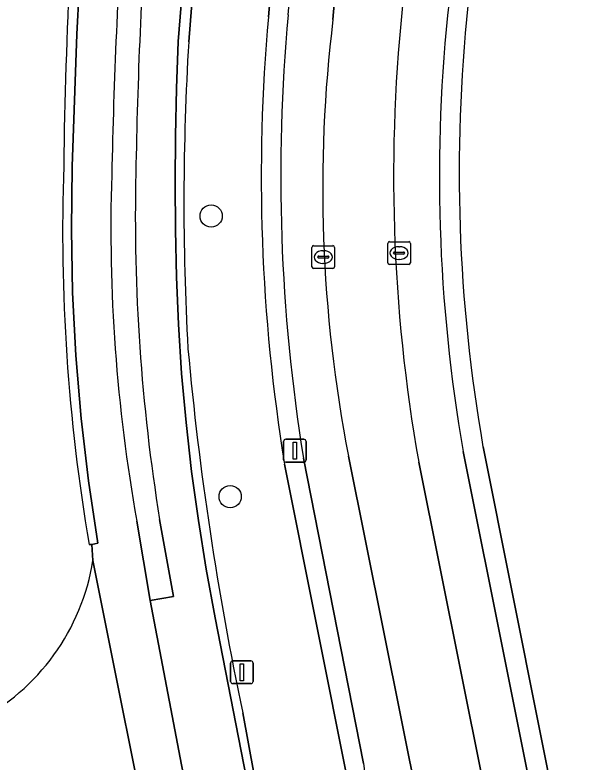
# Model space of a CAD drawing. Extents: x 160203 to 161530, y 379528 to 381797.
# Drawn here: x 160799.76 to 160824.52, y 380497.8 to 380530.64 of the extents above; entities that cross this region are included whole.
import ezdxf

# ---------------------------------------------------------------- set-up
doc = ezdxf.new("R2010")
doc.units = 0
for name, color, linetype in [('IMGEO_Berm_groen', 7, 'Continuous'), ('IMGEO_Berm_open', 7, 'Continuous'), ('IMGEO_Boom', 7, 'Continuous'), ('IMGEO_Groenvoorziening', 7, 'Continuous'), ('IMGEO_Kolk', 7, 'Continuous'), ('IMGEO_Lichtmast', 7, 'Continuous'), ('IMGEO_Loofbos', 7, 'Continuous'), ('IMGEO_Parkeervlak_open', 7, 'Continuous'), ('IMGEO_Rijbaan_lokaal_gesloten', 7, 'Continuous'), ('IMGEO_Rijbaan_lokaal_open', 7, 'Continuous'), ('IMGEO_Voetpad_open', 7, 'Continuous')]:
    doc.layers.add(name, color=color, linetype=linetype)

msp = doc.modelspace()

# ---------------------------------------------------------------- linework, layer by layer
at = {"layer": 'IMGEO_Berm_groen'}
for points in [[(160808.81, 380545.217), (160808.559, 380544.241), (160807.399, 380529.468)], [(160810.903, 380530.564), (160811.292, 380534.915), (160811.631, 380537.77), (160812.41, 380537.619)], [(160809.779, 380499.956), (160810.527, 380495.867), (160814.434, 380496.716), (160811.612, 380510.898)]]:
    msp.add_lwpolyline(points, dxfattribs=at)
for centre, radius, start, end in [((160889.113, 380523.538), 78.525, 174.86649, 189.26299), ((160924.344, 380522.434), 117.156, 176.55792, 183.16188), ((160945.217, 380528.551), 138.424, 185.21389, 191.9218)]:
    msp.add_arc(centre, radius, start, end, dxfattribs=at)
at = {"layer": 'IMGEO_Berm_open'}
msp.add_lwpolyline([(160805.12, 380508.385), (160805.705, 380504.893), (160806.724, 380505.08), (160806.122, 380508.458)], dxfattribs=at)
for centre, radius, start, end in [((161108.959, 380516.733), 305.023, 176.35074, 178.70862), ((161053.71, 380519.359), 248.673, 176.14796, 179.00117), ((160877.323, 380521.282), 73.346, 178.18369, 190.1277), ((160887.977, 380521.737), 82.925, 178.64769, 189.21455)]:
    msp.add_arc(centre, radius, start, end, dxfattribs=at)
at = {"layer": 'IMGEO_Boom'}
for centre in [(160808.385, 380521.804), (160809.221, 380509.468)]:
    msp.add_circle(centre, 0.489, dxfattribs=at)
at = {"layer": 'IMGEO_Groenvoorziening'}
msp.add_lwpolyline([(160803.191, 380506.666), (160803.14, 380507.358), (160803.018, 380507.366)], dxfattribs=at)
for centre, radius, start, end in [((161037.308, 380520.951), 235.424, 174.97805, 179.25808), ((160884.584, 380521.183), 82.728, 178.04915, 189.61421), ((160793.608, 380508.192), 9.703, 297.3214, 350.952)]:
    msp.add_arc(centre, radius, start, end, dxfattribs=at)
at = {"layer": 'IMGEO_Kolk'}
for p, q in [((160812.89, 380520.5), (160813.742, 380520.5)), ((160816.149, 380519.75), (160816.149, 380520.602)), ((160816.224, 380520.676), (160817.076, 380520.676)), ((160817.15, 380520.602), (160817.15, 380519.75)), ((160812.815, 380519.574), (160812.815, 380520.426)), ((160813.303, 380520.28), (160813.328, 380520.28)), ((160813.816, 380520.426), (160813.816, 380519.574)), ((160816.408, 380520.17), (160816.408, 380520.182)), ((160816.451, 380520.219), (160816.849, 380520.219)), ((160816.637, 380520.456), (160816.662, 380520.456)), ((160816.892, 380520.182), (160816.892, 380520.17)), ((160813.074, 380519.994), (160813.074, 380520.006)), ((160813.512, 380519.957), (160813.114, 380519.957)), ((160813.117, 380520.043), (160813.515, 380520.043)), ((160813.558, 380520.006), (160813.558, 380519.994)), ((160816.846, 380520.133), (160816.448, 380520.133)), ((160816.66, 380519.896), (160816.635, 380519.896)), ((160813.742, 380519.5), (160812.89, 380519.5)), ((160813.326, 380519.72), (160813.301, 380519.72)), ((160817.076, 380519.676), (160816.224, 380519.676))]:
    msp.add_line(p, q, dxfattribs=at)
for points in [[(160812.89, 380520.5), (160813.742, 380520.5)], [(160816.149, 380519.75), (160816.149, 380520.602)], [(160816.224, 380520.676), (160817.076, 380520.676)], [(160817.15, 380520.602), (160817.15, 380519.75)], [(160812.815, 380519.574), (160812.815, 380520.426)], [(160813.816, 380520.426), (160813.816, 380519.574)], [(160813.742, 380519.5), (160812.89, 380519.5)], [(160817.076, 380519.676), (160816.224, 380519.676)]]:
    msp.add_lwpolyline(points, dxfattribs=at)
for centre, radius, start, end in [((160812.892, 380520.424), 0.0765, 91.552, 178.448), ((160812.892, 380520.424), 0.0765, 91.552, 178.448), ((160813.74, 380520.424), 0.0765, 1.552, 88.448), ((160813.74, 380520.424), 0.0765, 1.552, 88.448), ((160816.226, 380520.6), 0.0765, 91.552, 178.448), ((160816.226, 380520.6), 0.0765, 91.552, 178.448), ((160817.074, 380520.6), 0.0765, 1.552, 88.448), ((160817.074, 380520.6), 0.0765, 1.552, 88.448), ((160816.448, 380520.179), 0.0403, 85.8775, 175.7526), ((160816.445, 380520.169), 0.0366, 178.938, 274.7102), ((160816.849, 380520.176), 0.043, 264.8664, 352.4533), ((160816.853, 380520.181), 0.0386, 1.7309, 96.639), ((160813.114, 380520.003), 0.0403, 85.8775, 175.7526), ((160813.111, 380519.993), 0.0366, 178.938, 274.7102), ((160813.515, 380520), 0.043, 264.8664, 352.4533), ((160813.519, 380520.005), 0.0386, 1.7309, 96.639), ((160812.892, 380519.576), 0.0765, 181.552, 268.448), ((160812.892, 380519.576), 0.0765, 181.552, 268.448), ((160813.74, 380519.576), 0.0765, 271.552, 358.448), ((160813.74, 380519.576), 0.0765, 271.552, 358.448), ((160816.226, 380519.752), 0.0765, 181.552, 268.448), ((160816.226, 380519.752), 0.0765, 181.552, 268.448), ((160817.074, 380519.752), 0.0765, 271.552, 358.448), ((160817.074, 380519.752), 0.0765, 271.552, 358.448)]:
    msp.add_arc(centre, radius, start, end, dxfattribs=at)
for centre, major_axis, ratio, start_param, end_param in [((160813.302, 380520), (-0.387, 0.002), 0.722429, 4.712389, 7.853982), ((160813.327, 380520), (-0.39, 0.002), 0.717154, 1.570796, 4.712389), ((160816.636, 380520.176), (-0.387, 0.002), 0.722429, 4.712389, 7.853982), ((160816.661, 380520.176), (-0.39, 0.002), 0.717154, 1.570796, 4.712389)]:
    msp.add_ellipse(centre, major_axis=major_axis, ratio=ratio, start_param=start_param, end_param=end_param, dxfattribs=at)
at = {"layer": 'IMGEO_Lichtmast'}
for p, q in [((160811.667, 380511.986), (160812.457, 380511.986)), ((160812.457, 380511.986), (160811.667, 380511.986)), ((160811.567, 380511.086), (160811.567, 380511.886)), ((160811.567, 380511.886), (160811.567, 380511.086)), ((160812.557, 380511.886), (160812.557, 380511.086)), ((160812.557, 380511.086), (160812.557, 380511.886)), ((160812.457, 380510.986), (160811.667, 380510.986)), ((160811.667, 380510.986), (160812.457, 380510.986)), ((160809.239, 380501.344), (160809.239, 380502.144)), ((160809.239, 380502.144), (160809.239, 380501.344)), ((160809.339, 380502.244), (160810.129, 380502.244)), ((160810.129, 380502.244), (160809.339, 380502.244)), ((160810.229, 380502.144), (160810.229, 380501.344)), ((160810.229, 380501.344), (160810.229, 380502.144)), ((160810.129, 380501.244), (160809.339, 380501.244)), ((160809.339, 380501.244), (160810.129, 380501.244))]:
    msp.add_line(p, q, dxfattribs=at)
for points in [[(160811.987, 380511.861), (160812.137, 380511.861), (160812.137, 380511.111), (160811.987, 380511.111), (160811.987, 380511.861)], [(160809.659, 380502.119), (160809.809, 380502.119), (160809.809, 380501.369), (160809.659, 380501.369), (160809.659, 380502.119)]]:
    msp.add_lwpolyline(points, dxfattribs=at)
for centre, start, end in [((160811.667, 380511.886), 90, 180), ((160811.667, 380511.886), 90, 180), ((160812.457, 380511.886), 0, 90), ((160812.457, 380511.886), 360, 90), ((160811.667, 380511.086), 180, 270), ((160811.667, 380511.086), 180, 270), ((160812.457, 380511.086), 270, 0), ((160812.457, 380511.086), 270, 0), ((160809.339, 380502.144), 90, 180), ((160809.339, 380502.144), 90, 180), ((160810.129, 380502.144), 0, 90), ((160810.129, 380502.144), 360, 90), ((160809.339, 380501.344), 180, 270), ((160809.339, 380501.344), 180, 270), ((160810.129, 380501.344), 270, 0), ((160810.129, 380501.344), 270, 0)]:
    msp.add_arc(centre, 0.1, start, end, dxfattribs=at)
at = {"layer": 'IMGEO_Loofbos'}
msp.add_lwpolyline([(160820.338, 380511.651), (160824.092, 380492.861), (160831.887, 380494.616), (160832.145, 380494.674), (160831.064, 380500), (160828.037, 380514.908), (160874.529, 380521.462), (160876.82, 380510.174), (160917.453, 380518.109), (160923.009, 380526.579)], dxfattribs=at)
msp.add_arc((160889.682, 380523.743), 70.391, 174.04027, 189.8919, dxfattribs=at)
at = {"layer": 'IMGEO_Parkeervlak_open'}
for points in [[(160813.741, 380530.443), (160814.075, 380534.293), (160814.8, 380540.619), (160814.733, 380540.48)], [(160823.223, 380492.728), (160819.469, 380511.448)], [(160812.447, 380511.162), (160815.089, 380497.738), (160815.195, 380496.812), (160815.874, 380493.74), (160815.85, 380493.584), (160816.238, 380491.656), (160846.771, 380339.726)], [(160818.287, 380491.97), (160814.424, 380511.244)], [(160817.512, 380510.978), (160821.234, 380492.423), (160851.769, 380340.218), (160854.166, 380340.671)]]:
    msp.add_lwpolyline(points, dxfattribs=at)
for centre, radius, start, end in [((160888.578, 380523.562), 72.171, 173.6522, 190.04122), ((160888.563, 380523.533), 70.143, 173.69073, 189.92072), ((160888.696, 380523.56), 77.251, 174.73885, 189.23573), ((160874.878, 380523.006), 61.588, 173.06463, 191.01022)]:
    msp.add_arc(centre, radius, start, end, dxfattribs=at)
at = {"layer": 'IMGEO_Rijbaan_lokaal_gesloten'}
for points in [[(160805.629, 380549.55), (160803.96, 380549.663), (160803.192, 380541.42), (160802.974, 380538.517), (160802.782, 380535.612), (160802.478, 380529.797), (160802.28, 380523.978), (160802.244, 380521.207), (160802.297, 380518.437), (160802.439, 380515.67), (160802.67, 380512.909), (160802.99, 380510.157), (160803.399, 380507.416), (160803.14, 380507.358), (160803.191, 380506.666), (160806.108, 380492.099), (160806.281, 380492.144), (160806.674, 380490.188), (160845.136, 380298.897)], [(160841.352, 380340.899), (160811.161, 380490.877), (160810.731, 380493.012), (160810.646, 380493.434), (160810.154, 380495.945), (160808.569, 380504.14), (160808.171, 380506.274), (160807.823, 380508.417), (160807.527, 380510.567), (160807.282, 380512.724), (160807.088, 380514.887), (160806.946, 380517.053), (160806.864, 380519.122), (160806.814, 380521.193), (160806.797, 380523.264), (160806.813, 380525.335), (160806.861, 380527.406), (160806.942, 380529.476), (160808.143, 380544.306), (160808.559, 380544.241), (160809.041, 380549.44)], [(160815.15, 380545.658), (160815.327, 380545.638), (160814.8, 380540.619), (160814.075, 380534.293), (160813.741, 380530.443)], [(160814.424, 380511.244), (160818.287, 380491.97), (160848.829, 380339.603), (160851.769, 380340.218), (160821.234, 380492.423)], [(160821.234, 380492.423), (160817.512, 380510.978)], [(160846.915, 380299.112), (160808.457, 380490.462), (160808.139, 380492.044), (160807.391, 380496.064), (160805.705, 380504.893), (160805.12, 380508.385)], [(160806.122, 380508.458), (160806.724, 380505.08), (160805.705, 380504.893), (160807.391, 380496.064), (160807.806, 380496.157), (160808.357, 380496.254), (160809.488, 380490.62), (160847.878, 380299.47)], [(160806.108, 380492.099), (160803.191, 380506.666)]]:
    msp.add_lwpolyline(points, dxfattribs=at)
for centre, radius, start, end in [((161108.959, 380516.733), 305.023, 176.35074, 178.70862), ((161053.71, 380519.359), 248.673, 176.14796, 179.00117), ((160888.578, 380523.562), 72.171, 173.6522, 190.04122), ((160874.878, 380523.006), 61.588, 173.06463, 191.01022), ((160877.323, 380521.282), 73.346, 178.18369, 190.1277), ((160887.977, 380521.737), 82.925, 178.64769, 189.21455), ((160793.608, 380508.192), 9.703, 297.3214, 350.952)]:
    msp.add_arc(centre, radius, start, end, dxfattribs=at)
at = {"layer": 'IMGEO_Rijbaan_lokaal_open'}
for points in [[(160803.018, 380507.366), (160803.14, 380507.358), (160803.399, 380507.416), (160802.99, 380510.157), (160802.67, 380512.909), (160802.439, 380515.67), (160802.297, 380518.437), (160802.244, 380521.207), (160802.28, 380523.978), (160802.478, 380529.797), (160802.782, 380535.612), (160802.974, 380538.517), (160803.192, 380541.42), (160803.96, 380549.663), (160806.416, 380576.035)], [(160808.559, 380544.241), (160808.143, 380544.306), (160806.942, 380529.476), (160806.861, 380527.406), (160806.813, 380525.335), (160806.797, 380523.264), (160806.814, 380521.193), (160806.864, 380519.122), (160806.946, 380517.053), (160807.088, 380514.887), (160807.282, 380512.724), (160807.527, 380510.567), (160807.823, 380508.417), (160808.171, 380506.274), (160808.569, 380504.14), (160810.154, 380495.945), (160810.527, 380495.867), (160809.779, 380499.956)], [(160807.399, 380529.468), (160808.559, 380544.241)]]:
    msp.add_lwpolyline(points, dxfattribs=at)
for centre, radius, start, end in [((161037.308, 380520.951), 235.424, 174.97805, 179.25808), ((160924.344, 380522.434), 117.156, 176.55792, 183.16188), ((160884.584, 380521.183), 82.728, 178.04915, 189.61421), ((160945.217, 380528.551), 138.424, 185.21389, 191.9218)]:
    msp.add_arc(centre, radius, start, end, dxfattribs=at)
at = {"layer": 'IMGEO_Voetpad_open'}
for points in [[(160811.771, 380530.644), (160812.41, 380537.619), (160811.631, 380537.77), (160811.292, 380534.915), (160810.903, 380530.564)], [(160824.092, 380492.861), (160820.338, 380511.651)], [(160819.469, 380511.448), (160823.223, 380492.728), (160853.643, 380341.04)], [(160815.089, 380497.738), (160812.447, 380511.162)], [(160811.612, 380510.898), (160814.434, 380496.716)]]:
    msp.add_lwpolyline(points, dxfattribs=at)
for centre, radius, start, end in [((160888.563, 380523.533), 70.143, 173.69073, 189.92072), ((160889.682, 380523.743), 70.391, 174.04027, 189.8919), ((160889.113, 380523.538), 78.525, 174.86649, 189.26299), ((160888.696, 380523.56), 77.251, 174.73885, 189.23573)]:
    msp.add_arc(centre, radius, start, end, dxfattribs=at)

doc.saveas('drawing.dxf')
